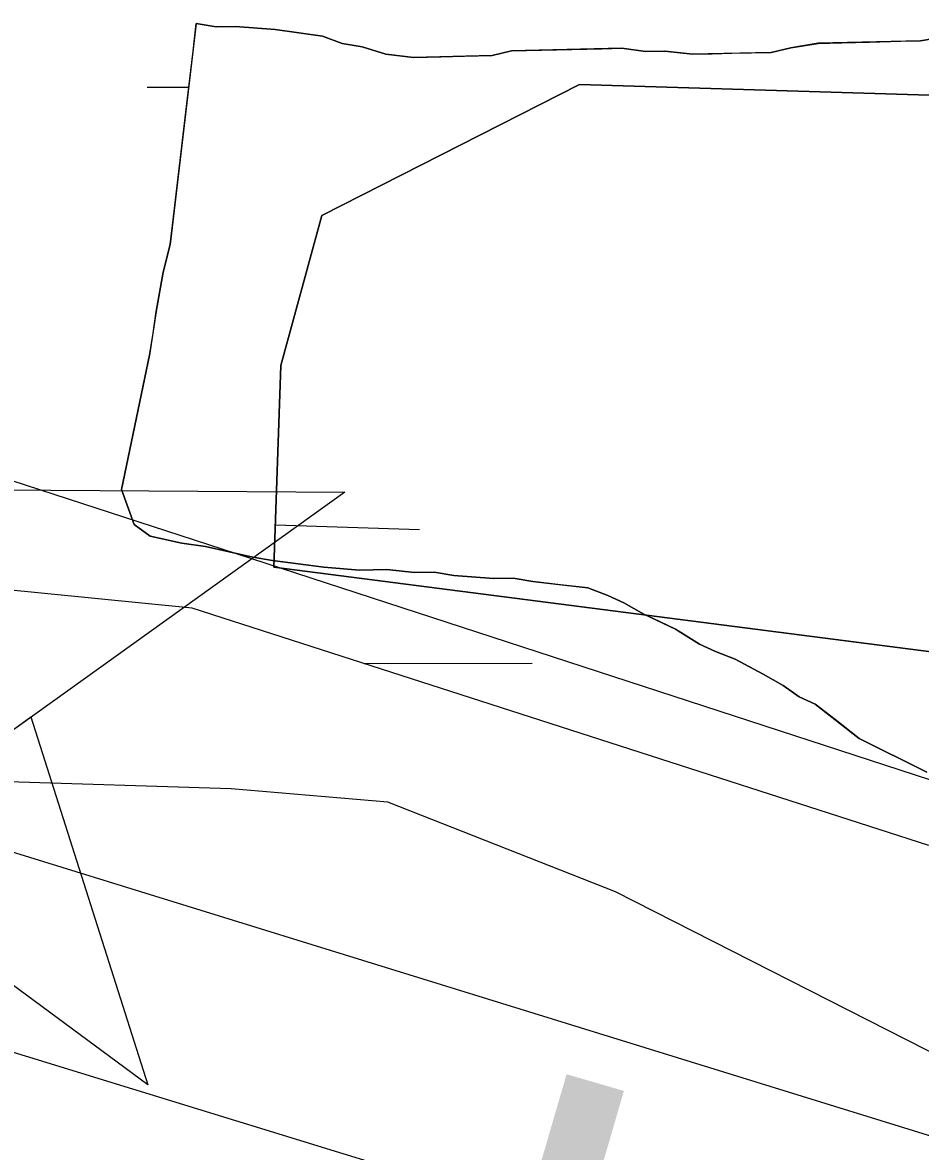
# Model space of a CAD drawing. Extents: x 3329297 to 3367176, y 649250 to 674653.
# Drawn here: x 3334603.9 to 3334759.5, y 671735.7 to 671931.4 of the extents above; entities that cross this region are included whole.
import ezdxf

# ---------------------------------------------------------------- set-up
doc = ezdxf.new("R2010")
doc.units = 0
for name, color, linetype in [('V-BORW-LINE', 7, 'Continuous'), ('V-CHAN-NAID', 7, 'Continuous'), ('V-RIVR-EDGE', 7, 'Continuous'), ('V-SITE-VEGE', 7, 'Continuous'), ('V-TOPO-MAJR', 7, 'Continuous'), ('V-TOPO-MINR', 7, 'Continuous'), ('V-TOPO-SHOR', 7, 'Continuous'), ('V-TOPO-WATR-IDEN', 7, 'Continuous'), ('V-WETL-SWMP', 7, 'Continuous')]:
    doc.layers.add(name, color=color, linetype=linetype)

msp = doc.modelspace()

# ---------------------------------------------------------------- linework, layer by layer
at = {"layer": 'V-BORW-LINE'}
msp.add_line((3334647.68, 671844.31), (3334672.66, 671843.47), dxfattribs=at)
for points in [[(3335142.8, 671785.89), (3335076.71, 671760.14), (3335024.35, 671765.35), (3334966.09, 671792.88), (3334790.13, 671818.56), (3334647.43, 671836.98), (3334648.61, 671871.91), (3334655.71, 671897.95), (3334700.43, 671920.63), (3335068.23, 671909.45), (3335101.04, 671918.49), (3335075.68, 671979.37), (3335037.04, 671983.56), (3334812.7, 671970.48), (3334689.34, 671978.53), (3334689.45, 672046.82), (3334700.08, 672100.47)], [(3334700.08, 672100.47), (3334689.45, 672046.82), (3334689.34, 671978.53), (3334812.7, 671970.48), (3335037.04, 671983.56), (3335075.68, 671979.37), (3335101.04, 671918.49), (3335068.23, 671909.45), (3334700.43, 671920.63), (3334655.71, 671897.95), (3334648.61, 671871.91), (3334647.43, 671836.98), (3334790.13, 671818.56), (3334966.09, 671792.88), (3335024.35, 671765.35), (3335076.71, 671760.14), (3335142.8, 671785.89), (3335168.48, 671831.39), (3335156.29, 671889.23), (3335138.68, 671946.55), (3335207.9, 671989.8), (3335287.62, 671983.83)]]:
    msp.add_lwpolyline(points, dxfattribs=at)
at = {"layer": 'V-CHAN-NAID'}
msp.add_lwpolyline([(3334583.23, 671850.5), (3334659.72, 671849.96), (3334597.52, 671805.43)], dxfattribs=at)
msp.add_lwpolyline([(3334597.52, 671805.43), (3334605.31, 671811.02), (3334625.54, 671747.24), (3334571.69, 671786.95), (3334579.49, 671792.53), (3334581.15, 671793), (3334582.77, 671793.56), (3334584.92, 671794.48), (3334586.66, 671795.36), (3334588.52, 671796.48), (3334590.26, 671797.69), (3334591.81, 671798.93), (3334593.1, 671800.1), (3334594.49, 671801.52), (3334595.69, 671802.92), (3334596.81, 671804.4)], close=True, dxfattribs=at)
at = {"layer": 'V-RIVR-EDGE'}
msp.add_spline([(3339166.35, 669632.45), (3339148.52, 669636.37), (3339138.83, 669636.78), (3339122.94, 669641.48), (3339105.12, 669646.95), (3339096.99, 669652.01), (3339093.12, 669656.29), (3339089.26, 669664.44), (3339086.56, 669669.1), (3339078.82, 669674.94), (3339053.64, 669688.18), (3339028.47, 669702.21), (3339020.72, 669706.49), (3339018, 669704.17), (3339012.57, 669704.57), (3339008.7, 669708.07), (3339008.32, 669710.4), (3339007.94, 669713.12), (3339007.56, 669715.06), (3338988.58, 669723.63), (3338974.64, 669732.59), (3338973.09, 669734.53), (3338972.71, 669738.02), (3338974.27, 669740.35), (3338974.28, 669743.84), (3338966.94, 669753.94), (3338965.01, 669758.6), (3338963.85, 669760.54), (3338956.49, 669764.43), (3338944.87, 669769.5), (3338928.21, 669778.08), (3338920.86, 669785.07), (3338906.56, 669803.34), (3338897.28, 669814.22), (3338888, 669824.71), (3338880.26, 669833.26), (3338874.07, 669838.71), (3338867.87, 669840.27), (3338862.06, 669843), (3338858.57, 669843.01), (3338858.58, 669844.95), (3338858.24, 669867.83), (3338860.58, 669870.93), (3338861.75, 669873.25), (3338861.76, 669876.35), (3338860.21, 669879.46), (3338854.02, 669882.58), (3338849.02, 669903.14), (3338843.63, 669917.51), (3338832.81, 669931.11), (3338822.75, 669940.83), (3338804.56, 669955.22), (3338800.68, 669956.78), (3338796.03, 669956.79), (3338788.66, 669955.26), (3338782.44, 669952.17), (3338775.47, 669955.68), (3338770.44, 669960.35), (3338765.41, 669965.01), (3338754.18, 669972.41), (3338742.57, 669981.36), (3338728.24, 669988.76), (3338714.68, 669995), (3338701.13, 670003.56), (3338693.4, 670012.11), (3338687.99, 670020.27), (3338682.59, 670033.47), (3338677.18, 670040.46), (3338665.17, 670046.31), (3338655.1, 670048.66), (3338655.48, 670045.95), (3338653.54, 670045.56), (3338643.46, 670046.36), (3338635.32, 670050.26), (3338633, 670052.98), (3338626.41, 670055.33), (3338615.17, 670057.29), (3338608.97, 670058.08), (3338601.61, 670062.76), (3338592.32, 670069.37), (3338582.25, 670071.72), (3338574.11, 670074.46), (3338568.3, 670078.74), (3338562.5, 670084.57), (3338561.34, 670087.67), (3338554.75, 670088.85), (3338551.26, 670089.25), (3338548.94, 670091.97), (3338544.31, 670098.58), (3338517.19, 670108.73), (3338513.32, 670111.84), (3338511.39, 670115.72), (3338497.82, 670118.86), (3338480, 670125.88), (3338471.48, 670130.17), (3338466.45, 670134.83), (3338451.73, 670140.3), (3338441.26, 670142.65), (3338438.16, 670142.27), (3338431.18, 670145.39), (3338420.34, 670150.07), (3338407.93, 670152.43), (3338393.21, 670156.73), (3338378.49, 670165.69), (3338345.2, 670189.43), (3338316.55, 670206.56), (3338280.93, 670231.47), (3338237.55, 670254.45), (3338210.45, 670270.81), (3338182.57, 670289.88), (3338148.9, 670317.5), (3338126.07, 670336.94), (3338116.01, 670348.22), (3338106.73, 670356.77), (3338093.56, 670363.78), (3338076.9, 670368.87), (3338057.53, 670376.28), (3338042.81, 670383.3), (3338026.54, 670392.65), (3338007.18, 670402.39), (3337994, 670405.52), (3337971.52, 670413.34), (3337948.66, 670420.76), (3337916.51, 670434.03), (3337912.65, 670440.63), (3337911.11, 670448.78), (3337908.8, 670453.82), (3337904.54, 670455.77), (3337890.98, 670459.68), (3337883.62, 670464.74), (3337879.36, 670466.69), (3337872.38, 670467.1), (3337862.68, 670467.12), (3337849.88, 670465.99), (3337839.8, 670463.69), (3337826.22, 670462.56), (3337810.72, 670465.7), (3337802.19, 670469.21), (3337788.25, 670478.16), (3337779.73, 670480.51), (3337774.3, 670481.69), (3337768.89, 670486.74), (3337764.63, 670490.63), (3337755.72, 670494.92), (3337749.13, 670496.88), (3337745.26, 670497.27), (3337740.6, 670495.35), (3337738.66, 670496.13), (3337735.18, 670499.24), (3337729.76, 670503.52), (3337724.73, 670508.18), (3337720.08, 670512.07), (3337706.13, 670514.43), (3337677.86, 670531.18), (3337643.77, 670545.22), (3337600.78, 670567.05), (3337560.1, 670585.37), (3337510.14, 670611.87), (3337463.28, 670636.42), (3337442.36, 670644.22), (3337416.78, 670652.43), (3337405.55, 670657.5), (3337401.68, 670661.39), (3337400.13, 670663.33), (3337395.49, 670665.67), (3337388.89, 670666.07), (3337376.88, 670670.76), (3337362.94, 670677.77), (3337340.87, 670690.62), (3337309.5, 670706.99), (3337291.29, 670714.79), (3337276.18, 670722.97), (3337252.56, 670736.99), (3337220.04, 670756.85), (3337154.99, 670798.5), (3337124.41, 670821.07), (3337111.24, 670827.31), (3337094.19, 670832.78), (3337075.97, 670836.7), (3337050.39, 670842.59), (3337028.69, 670849.62), (3337007.78, 670860.53), (3336991.89, 670867.94), (3336983.37, 670871.06), (3336969.03, 670873.42), (3336939.95, 670875.43), (3336901.97, 670884.45), (3336863.6, 670895.79), (3336821.37, 670910.63), (3336786.5, 670926.23), (3336740.02, 670949.61), (3336682.31, 670976.12), (3336635.44, 670997.18), (3336603.68, 671013.55), (3336585.47, 671022.51), (3336583.15, 671026.4), (3336580.06, 671031.06), (3336576.19, 671034.56), (3336549.46, 671045.09), (3336500.24, 671058.01), (3336451.41, 671070.16), (3336425.44, 671074.49), (3336399.85, 671076.49), (3336361.07, 671078.91), (3336337.43, 671082.85), (3336313.4, 671088.34), (3336290.92, 671094.6), (3336280.46, 671097.34), (3336275.41, 671097.35), (3336257.58, 671097.39), (3336194.82, 671123.92), (3336129.35, 671154.33), (3336078.61, 671179.66), (3336032.91, 671203.04), (3335979.46, 671230.32), (3335943.05, 671245.54), (3335907.79, 671259.2), (3335894.23, 671264.66), (3335887.64, 671265.45), (3335873.31, 671273.63), (3335871.38, 671277.13), (3335862.86, 671281.41), (3335831.09, 671293.51), (3335799.33, 671308.72), (3335763.7, 671327.42), (3335724.58, 671346.9), (3335714.51, 671351.97), (3335703.27, 671355.1), (3335699.01, 671358.21), (3335680.04, 671369.9), (3335645.95, 671385.49), (3335603.71, 671399.17), (3335573.09, 671406.61), (3335518.06, 671419.93), (3335470.4, 671436.73), (3335433.98, 671449.62), (3335405.32, 671465.97), (3335397.96, 671471.03), (3335385.94, 671471.06), (3335366.94, 671468.78), (3335345.98, 671463.02), (3335338.62, 671464.59), (3335338.62, 671467.3), (3335339.03, 671475.83), (3335337.87, 671478.94), (3335334.39, 671482.05), (3335319.67, 671486.74), (3335303, 671491.05), (3335280.12, 671488.39), (3335259.15, 671479.52), (3335245.56, 671472.19), (3335233.15, 671471.44), (3335223.85, 671474.18), (3335210.68, 671481.97), (3335198.67, 671485.88), (3335156.4, 671487.53), (3335124.61, 671488.39), (3335114.13, 671484.92), (3335094.71, 671474.11), (3335085.4, 671473.36), (3335075.32, 671475.71), (3335065.63, 671477.67), (3335064.86, 671478.45), (3335067.59, 671483.1), (3335066.81, 671484.65), (3335063.72, 671489.31), (3335039.71, 671501.39), (3335020.73, 671509.2), (3335003.28, 671511.95), (3334994.76, 671515.46), (3334990.89, 671517.03), (3334963, 671533.38), (3334933.18, 671549.36), (3334916.12, 671551.34), (3334894.42, 671557.6), (3334863.43, 671571.25), (3334847.95, 671581.75), (3334834.78, 671587.99), (3334809.21, 671598.53), (3334767.76, 671617.24), (3334744.9, 671627.77), (3334711.2, 671642.2), (3334691.44, 671649.23), (3334670.12, 671653.16), (3334647.65, 671659.81), (3334620.14, 671672.29), (3334605.42, 671678.53), (3334581, 671683.24), (3334555.81, 671689.12), (3334542.23, 671688.38), (3334534.09, 671688.79), (3334531.39, 671696.55), (3334523.66, 671706.27), (3334505.85, 671714.84), (3334480.26, 671719.17), (3334460.49, 671721.93), (3334457, 671720.39), (3334455.05, 671716.91), (3334456.59, 671713.8), (3334463.19, 671714.56), (3334467.45, 671712.22), (3334467.44, 671710.28), (3334462.78, 671708.35), (3334446.88, 671706.84), (3334429.04, 671707.66), (3334403.46, 671713.93), (3334397.66, 671718.6), (3334391.46, 671722.88), (3334378.67, 671723.69), (3334340.28, 671727.27), (3334305.39, 671730.07), (3334290.26, 671730.11), (3334281.35, 671731.68), (3334271.66, 671734.81), (3334266.23, 671735.6), (3334258.08, 671732.9), (3334246.43, 671726.73), (3334241.39, 671726.35), (3334232.48, 671729.48), (3334218.91, 671729.9), (3334190.6, 671730.74), (3334178.97, 671731.94), (3334163.47, 671737.4), (3334156.1, 671736.65), (3334151.44, 671732.39), (3334148.33, 671732.4), (3334142.53, 671735.91), (3334132.83, 671736.32), (3334110.73, 671737.53), (3334106.86, 671739.48), (3334099.89, 671744.15), (3334081.28, 671748.08), (3334072.75, 671747.71), (3334041.74, 671753.61), (3334018.09, 671757.54), (3334010.35, 671760.28), (3333999.89, 671767.67), (3333992.15, 671771.95), (3333987.1, 671771.19), (3333984.38, 671768.48), (3333980.12, 671768.49), (3333976.64, 671772.77), (3333969.66, 671775.11), (3333958.81, 671778.24), (3333949.91, 671783.31), (3333945.64, 671782.93), (3333941.37, 671782.16), (3333931.3, 671788.01), (3333925.87, 671788.02), (3333915.4, 671788.82), (3333900.29, 671791.57), (3333878.2, 671798.61), (3333856.9, 671811.07), (3333845.68, 671822.73), (3333832.9, 671828.97), (3333818.18, 671834.82), (3333817.41, 671837.15), (3333813.53, 671837.55), (3333800.36, 671841.85), (3333795.71, 671844.96), (3333793.79, 671851.56), (3333792.24, 671854.28), (3333782.95, 671858.18), (3333767.85, 671869.46), (3333755.47, 671879.57), (3333746.17, 671884.64), (3333742.68, 671886.2), (3333733.76, 671885.83), (3333720.97, 671886.64), (3333714.38, 671889.76), (3333707.8, 671895.2), (3333701.62, 671902.59), (3333696.98, 671908.42), (3333690.4, 671913.09), (3333677.23, 671920.49), (3333664.47, 671934.87), (3333650.92, 671945.76), (3333635.04, 671952), (3333625.75, 671959.78), (3333617.63, 671968.72), (3333606.39, 671969.91), (3333600.97, 671974.19), (3333597.87, 671978.08), (3333590.14, 671988.96), (3333572.36, 672009.16), (3333553.4, 672029.38), (3333532.11, 672045.72), (3333511.21, 672062.06), (3333486.44, 672080.35), (3333466.3, 672090.87), (3333451.59, 672102.92), (3333445.79, 672109.53), (3333446.58, 672114.96), (3333429.16, 672126.25), (3333421.43, 672137.9), (3333420.68, 672148.76), (3333415.26, 672151.1), (3333404.71, 672151.61)], degree=3, dxfattribs=at)
at = {"layer": 'V-SITE-VEGE'}
for p, q in [((3334633.96, 671931.22), (3334629.46, 671892.92)), ((3334637.39, 671930.62), (3334633.96, 671931.22)), ((3334640.79, 671930.7), (3334637.39, 671930.62)), ((3334647.63, 671930.2), (3334640.79, 671930.7)), ((3334655.84, 671929.04), (3334647.63, 671930.2)), ((3334659.28, 671927.76), (3334655.84, 671929.04)), ((3334662.7, 671927.16), (3334659.28, 671927.76)), ((3334741.8, 671927.77), (3334737.04, 671926.97)), ((3334759.52, 671928.22), (3334741.8, 671927.77)), ((3334764.27, 671929.02), (3334759.52, 671928.22)), ((3334666.83, 671925.9), (3334662.7, 671927.16)), ((3334671.62, 671925.34), (3334666.83, 671925.9)), ((3334685.25, 671925.68), (3334671.62, 671925.34)), ((3334688.64, 671926.45), (3334685.25, 671925.68)), ((3334707.72, 671926.92), (3334688.64, 671926.45)), ((3334711.83, 671926.34), (3334707.72, 671926.92)), ((3334715.23, 671926.43), (3334711.83, 671926.34)), ((3334720.02, 671925.87), (3334715.23, 671926.43)), ((3334733.65, 671926.21), (3334720.02, 671925.87)), ((3334737.04, 671926.97), (3334733.65, 671926.21)), ((3334629.46, 671892.92), (3334628.22, 671888.11)), ((3334628.22, 671888.11), (3334627.03, 671881.26)), ((3334627.03, 671881.26), (3334625.85, 671873.73)), ((3334625.85, 671873.73), (3334620.98, 671850.42)), ((3334620.98, 671850.42), (3334623.18, 671844.34)), ((3334623.18, 671844.34), (3334625.95, 671842.36)), ((3334625.95, 671842.36), (3334631.44, 671841.13)), ((3334631.44, 671841.13), (3334635.55, 671840.55)), ((3334635.55, 671840.55), (3334643.78, 671838.71)), ((3334643.78, 671838.71), (3334647.2, 671838.12)), ((3334647.2, 671838.12), (3334656.1, 671836.98)), ((3334656.1, 671836.98), (3334662.25, 671836.45)), ((3334662.25, 671836.45), (3334667.02, 671836.57)), ((3334667.02, 671836.57), (3334671.8, 671836.01)), ((3334671.8, 671836.01), (3334675.21, 671836.09)), ((3334675.21, 671836.09), (3334678.64, 671835.5)), ((3334678.64, 671835.5), (3334685.47, 671834.98)), ((3334685.47, 671834.98), (3334688.88, 671835.07)), ((3334688.88, 671835.07), (3334692.3, 671834.47)), ((3334692.3, 671834.47), (3334701.88, 671833.35)), ((3334701.88, 671833.35), (3334705.32, 671832.07)), ((3334705.32, 671832.07), (3334708.08, 671830.78)), ((3334708.08, 671830.78), (3334711.54, 671828.82)), ((3334711.54, 671828.82), (3334717.06, 671826.23)), ((3334717.06, 671826.23), (3334721.22, 671823.6)), ((3334721.22, 671823.6), (3334723.98, 671822.31)), ((3334723.98, 671822.31), (3334727.42, 671821.03)), ((3334727.42, 671821.03), (3334732.26, 671818.42)), ((3334732.26, 671818.42), (3334735.71, 671816.46)), ((3334735.71, 671816.46), (3334738.49, 671814.49)), ((3334738.49, 671814.49), (3334741.25, 671813.19)), ((3334741.25, 671813.19), (3334748.9, 671807.24)), ((3334748.9, 671807.24), (3334760.64, 671801.4)), ((3334640.04, 671798.53), (3334591.58, 671800.02)), ((3334667.16, 671796.2), (3334640.04, 671798.53)), ((3334706.64, 671780.65), (3334667.16, 671796.2)), ((3334782.78, 671741.95), (3334706.64, 671780.65))]:
    msp.add_line(p, q, dxfattribs=at)
at = {"layer": 'V-TOPO-MAJR'}
for points in [[(3334465.48, 671896.3), (3334643.39, 671838.51), (3334755.96, 671801.81), (3334868.47, 671764.96), (3334980.91, 671727.87), (3335093.3, 671690.62), (3335278.64, 671628.98), (3335304.71, 671621.28), (3335331.03, 671614.78), (3335357.74, 671610.08), (3335384.69, 671606.58), (3336027.26, 671563.57), (3336045.4, 671559.52), (3336063.42, 671555), (3336909.83, 671212.05)], [(3336745.9, 671099.99), (3335993.18, 671327.49), (3335992.53, 671327.69), (3335990.58, 671328.31), (3335986.29, 671329.71), (3335983.51, 671330.63), (3335980.72, 671331.57), (3335977.95, 671332.53), (3335975.18, 671333.49), (3335327.68, 671562.13), (3335322.77, 671563.85), (3335317.85, 671565.55), (3335312.93, 671567.23), (3335308, 671568.9), (3335303.06, 671570.53), (3335298.12, 671572.15), (3335293.16, 671573.72), (3335288.2, 671575.28), (3334446.57, 671835.68)]]:
    msp.add_lwpolyline(points, dxfattribs=at)
at = {"layer": 'V-TOPO-MINR'}
msp.add_lwpolyline([(3336405.56, 671176.91), (3336006.54, 671304), (3335997.14, 671307.01), (3335987.76, 671310.06), (3335978.39, 671313.14), (3335969.03, 671316.26), (3335911.48, 671335.54), (3335873.36, 671348.32), (3335835.23, 671361.09), (3335797.11, 671373.87), (3335758.98, 671386.65), (3335374.73, 671515.47), (3335342.39, 671526.15), (3335309.99, 671536.64), (3335277.49, 671546.83), (3335244.93, 671556.82), (3335129.62, 671591.66), (3335039.38, 671618.99), (3334949.17, 671646.41), (3334858.99, 671673.97), (3334768.85, 671701.61), (3334439.84, 671802.75)], dxfattribs=at)
at = {"layer": 'V-TOPO-SHOR'}
for points in [[(3334760.64, 671801.4), (3334748.9, 671807.24), (3334744.73, 671810.55), (3334741.25, 671813.19), (3334738.49, 671814.48), (3334735.71, 671816.46), (3334732.26, 671818.42), (3334727.42, 671821.03), (3334723.98, 671822.31), (3334721.22, 671823.6), (3334717.06, 671826.23), (3334714.3, 671827.52), (3334711.54, 671828.82), (3334708.08, 671830.78), (3334705.32, 671832.07), (3334701.88, 671833.35), (3334697.09, 671833.91), (3334692.3, 671834.47), (3334688.88, 671835.07), (3334685.47, 671834.98), (3334678.64, 671835.5), (3334675.21, 671836.09), (3334671.8, 671836.01), (3334667.02, 671836.57), (3334662.25, 671836.45), (3334656.1, 671836.98), (3334647.2, 671838.12), (3334643.78, 671838.71), (3334635.55, 671840.55), (3334631.44, 671841.13), (3334625.95, 671842.36), (3334623.18, 671844.34), (3334620.98, 671850.42), (3334625.85, 671873.73), (3334626.45, 671877.15), (3334627.03, 671881.26), (3334628.22, 671888.11), (3334629.46, 671892.91), (3334630.03, 671897.7), (3334632.27, 671916.85), (3334633.4, 671926.43), (3334633.96, 671931.22), (3334637.39, 671930.62), (3334640.79, 671930.7), (3334647.63, 671930.2), (3334655.84, 671929.04), (3334659.28, 671927.76), (3334662.7, 671927.16), (3334666.83, 671925.9), (3334671.62, 671925.34), (3334676.39, 671925.46)], [(3334676.39, 671925.46), (3334680.48, 671925.56), (3334685.25, 671925.68), (3334688.64, 671926.45), (3334704.31, 671926.84), (3334707.72, 671926.92), (3334711.83, 671926.34), (3334715.23, 671926.43), (3334720.02, 671925.87), (3334723.43, 671925.95), (3334726.84, 671926.04), (3334730.25, 671926.12), (3334733.65, 671926.21), (3334737.04, 671926.97), (3334741.8, 671927.77), (3334745.89, 671927.88), (3334750.66, 671928), (3334756.11, 671928.13), (3334759.52, 671928.22), (3334764.27, 671929.02)]]:
    msp.add_lwpolyline(points, dxfattribs=at)
at = {"layer": 'V-WETL-SWMP'}
for p, q in [((3334633.96, 671931.22), (3334629.46, 671892.91)), ((3334637.39, 671930.62), (3334633.96, 671931.22)), ((3334640.79, 671930.71), (3334637.39, 671930.62)), ((3334647.63, 671930.2), (3334640.79, 671930.71)), ((3334655.84, 671929.04), (3334647.63, 671930.2)), ((3334659.28, 671927.76), (3334655.84, 671929.04)), ((3334662.71, 671927.16), (3334659.28, 671927.76)), ((3334741.8, 671927.78), (3334737.04, 671926.97)), ((3334759.52, 671928.22), (3334741.8, 671927.78)), ((3334666.83, 671925.9), (3334662.71, 671927.16)), ((3334671.62, 671925.34), (3334666.83, 671925.9)), ((3334685.25, 671925.68), (3334676.39, 671925.46)), ((3334688.64, 671926.45), (3334685.25, 671925.68)), ((3334707.72, 671926.92), (3334688.64, 671926.45)), ((3334711.83, 671926.34), (3334707.72, 671926.92)), ((3334715.24, 671926.43), (3334711.83, 671926.34)), ((3334720.02, 671925.87), (3334715.24, 671926.43)), ((3334733.65, 671926.21), (3334720.02, 671925.87)), ((3334737.04, 671926.97), (3334733.65, 671926.21)), ((3334676.39, 671925.46), (3334671.62, 671925.34)), ((3334625.43, 671920.17), (3334632.67, 671920.18)), ((3334629.46, 671892.91), (3334628.22, 671888.11)), ((3334628.22, 671888.11), (3334627.03, 671881.26)), ((3334627.03, 671881.26), (3334625.85, 671873.73)), ((3334625.85, 671873.73), (3334620.98, 671850.42)), ((3334620.98, 671850.42), (3334623.18, 671844.34)), ((3334623.18, 671844.34), (3334625.95, 671842.36)), ((3334625.95, 671842.36), (3334631.44, 671841.13)), ((3334633.26, 671829.84), (3334533.74, 671839.8)), ((3334631.44, 671841.13), (3334635.55, 671840.56)), ((3334635.55, 671840.56), (3334643.78, 671838.72)), ((3334643.78, 671838.72), (3334647.2, 671838.12)), ((3334647.2, 671838.12), (3334656.1, 671836.98)), ((3334656.1, 671836.98), (3334662.25, 671836.45)), ((3334662.25, 671836.45), (3334667.02, 671836.57)), ((3334667.02, 671836.57), (3334671.8, 671836.01)), ((3334671.8, 671836.01), (3334675.21, 671836.09)), ((3334675.21, 671836.09), (3334678.64, 671835.5)), ((3334678.64, 671835.5), (3334685.47, 671834.98)), ((3334685.47, 671834.98), (3334688.88, 671835.07)), ((3334688.88, 671835.07), (3334692.3, 671834.47)), ((3334692.3, 671834.47), (3334701.88, 671833.35)), ((3334701.88, 671833.35), (3334705.32, 671832.07)), ((3334705.32, 671832.07), (3334708.08, 671830.78)), ((3334760.99, 671788.68), (3334633.26, 671829.84)), ((3334708.08, 671830.78), (3334711.54, 671828.82)), ((3334711.54, 671828.82), (3334717.06, 671826.23)), ((3334717.06, 671826.23), (3334721.22, 671823.6)), ((3334721.22, 671823.6), (3334723.98, 671822.31)), ((3334723.98, 671822.31), (3334727.42, 671821.03)), ((3334663.05, 671820.24), (3334692.21, 671820.29)), ((3334727.42, 671821.03), (3334732.26, 671818.42)), ((3334732.26, 671818.42), (3334735.72, 671816.46)), ((3334735.72, 671816.46), (3334738.49, 671814.49)), ((3334738.49, 671814.49), (3334741.25, 671813.19)), ((3334741.25, 671813.19), (3334748.9, 671807.25)), ((3334748.9, 671807.25), (3334760.64, 671801.4))]:
    msp.add_line(p, q, dxfattribs=at)

# ---------------------------------------------------------------- texts
at = {"layer": 'V-TOPO-WATR-IDEN'}
msp.add_text('L.W.R.P.', height=83, rotation=343.746, dxfattribs=at).set_placement((3334666.2, 671671.92))

doc.saveas('drawing.dxf')
